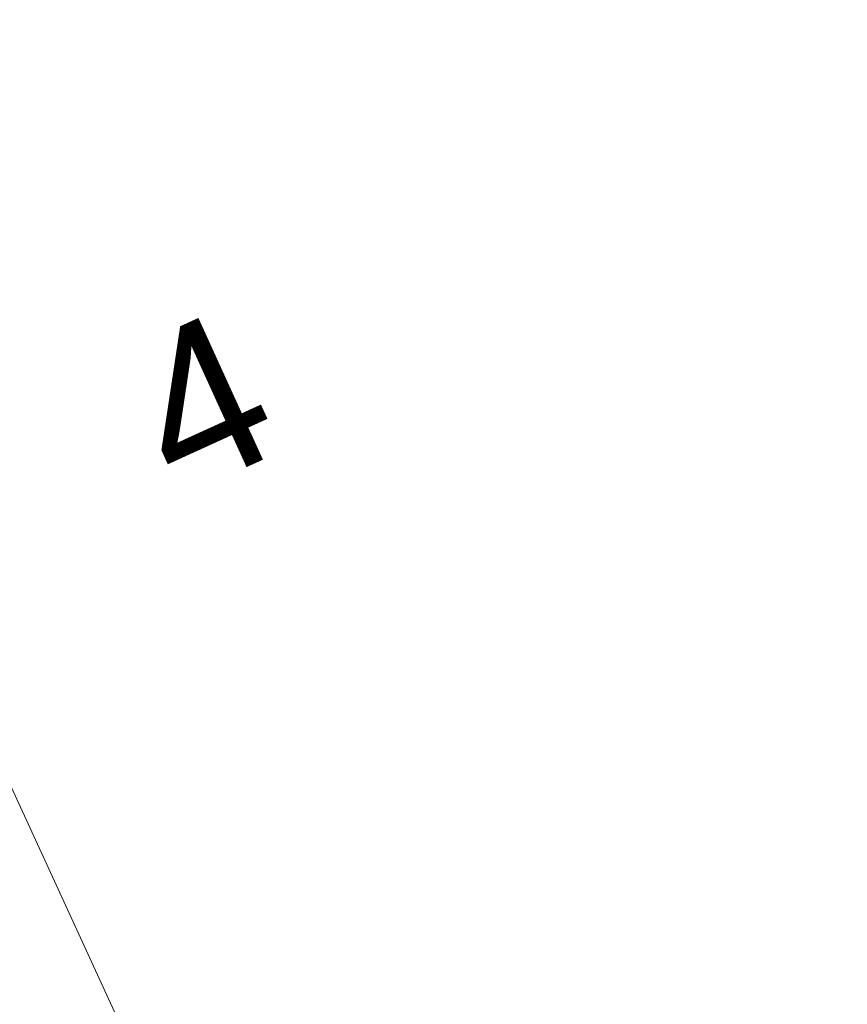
# Model space of a CAD drawing. Header units: metres. Extents: x 163628 to 167855, y 402678 to 405435.
# Tile 524 of 1056: x 165661.72 to 165665.71, y 404058.41 to 404063.16. Entities that reach past the tile are written whole.
import ezdxf
from ezdxf.enums import TextEntityAlignment as Align

# ---------------------------------------------------------------- set-up
doc = ezdxf.new("R2010")
doc.units = ezdxf.units.M
for name, color, linetype, lineweight in [('X-CA190022.004-UO-BGT_Ondergrond$0$GE_314_WGDRijbaanLokaleweg_Vlak_GEM', 253, 'Continuous', 9), ('X-CA190022.004-UO-BGT_Ondergrond$0$GE_367_OWGBerm_groenvoorziening_grasenk_GEM', 253, 'Continuous', 9), ('X-CA190022.004-UO-BGT_Ondergrond$0$GE_4502_GBKN_Huisnummer_Lijn_GEM', 7, 'Continuous', 9), ('X-CA190022.004-UO-KAD_Percelen$0$B-WE-KG-GRENS_PERCEEL-GV', 150, 'Continuous', 9)]:
    doc.layers.add(name, color=color, linetype=linetype, lineweight=lineweight)
doc.styles.add('X-CA190022.004-UO-BGT_Ondergrond$0$BGT_NAR', font='arial.ttf', dxfattribs={"height": 1})

msp = doc.modelspace()

# ---------------------------------------------------------------- linework, layer by layer
at = {"layer": 'X-CA190022.004-UO-BGT_Ondergrond$0$GE_314_WGDRijbaanLokaleweg_Vlak_GEM', "extrusion": (0, 0, -1)}
msp.add_arc((-165627.9204, 404108.7246), 72.11, 211.384689, 240.300856, dxfattribs=at)
at = {"layer": 'X-CA190022.004-UO-BGT_Ondergrond$0$GE_367_OWGBerm_groenvoorziening_grasenk_GEM'}
msp.add_arc((165627.9204, 404108.7246), 72.11, 299.699144, 328.615311, dxfattribs=at)
at = {"layer": 'X-CA190022.004-UO-KAD_Percelen$0$B-WE-KG-GRENS_PERCEEL-GV', "flags": 128}
for points in [[(165663.93, 404054.55), (165670.46, 404057.52), (165669.47, 404059.75), (165666.36, 404066.69), (165665.79, 404066.43), (165665.39, 404067.33), (165664.56, 404066.96), (165664.04, 404068.11), (165664.14, 404068.15), (165661.73, 404073.54), (165653.44, 404091.26), (165648.438, 404102.127), (165648.168, 404102.713), (165645.06, 404095.91), (165654.73, 404074.15), (165656.23, 404070.87), (165659.32, 404072.28), (165661.63, 404067.25), (165659.31, 404066.19), (165660.27, 404064.09), (165659.68, 404063.82), (165662.91, 404056.79)], [(165663.93, 404054.55), (165662.91, 404056.79), (165659.68, 404063.82), (165660.27, 404064.09), (165659.31, 404066.19), (165661.63, 404067.25), (165659.32, 404072.28), (165656.23, 404070.87), (165654.73, 404074.15), (165645.06, 404095.91), (165642.805, 404090.975), (165634.57, 404072.95), (165641.5, 404069.17), (165642.1, 404068.9), (165644.78, 404067.42), (165650.04, 404064.64), (165646.35, 404057.53), (165652.73, 404049.83), (165655.8, 404050.85)]]:
    msp.add_lwpolyline(points, close=True, dxfattribs=at)

# ---------------------------------------------------------------- texts
at = {"layer": 'X-CA190022.004-UO-BGT_Ondergrond$0$GE_4502_GBKN_Huisnummer_Lijn_GEM', "style": 'X-CA190022.004-UO-BGT_Ondergrond$0$BGT_NAR'}
msp.add_text('4', height=0.75, rotation=24.5, dxfattribs=at).set_placement((165662.5964, 404061.3121), align=Align.MIDDLE_CENTER)

doc.saveas('drawing.dxf')
